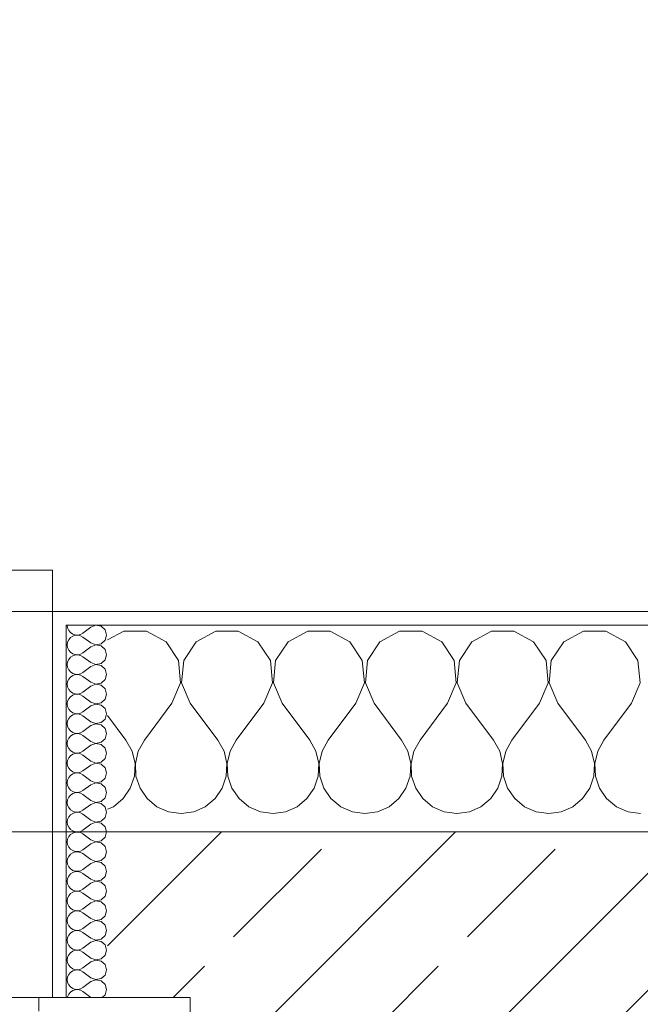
# Model space of a CAD drawing. Header units: metres. Extents: x -3.6 to 90.7, y -11.1 to 18.
# Tile 468 of 656: x 32.216 to 32.666, y 13.57 to 14.284. Entities that reach past the tile are written whole.
import ezdxf

# ---------------------------------------------------------------- set-up
doc = ezdxf.new("R2010")
doc.units = ezdxf.units.M
doc.header["$MEASUREMENT"] = 0
doc.linetypes.add('Strichlinie eng', pattern=[0.115, 0.075, -0.04])
for name, color, linetype in [('152 - Bemaßung_ Beschriftung.Ausbau', 7, 'Continuous'), ('603 - Struktur.Bodenplatte_ Decke Roh', 7, 'Continuous'), ('604 - Struktur.Wand Aussen', 7, 'Continuous')]:
    doc.layers.add(name, color=color, linetype=linetype)
doc.styles.add('ERSTELLTER_STIL_2', font='txt')
doc.dimstyles.new('ERSTELLTER_STIL__3', dxfattribs={"dimtxt": 0.1, "dimasz": 0.0532, "dimexe": 0.18, "dimexo": 0.0625, "dimgap": 0, "dimtad": 1, "dimtih": 1, "dimtoh": 1, "dimzin": 0, "dimdsep": 46, "dimtxsty": 'ERSTELLTER_STIL_2', "dimblk": 'ARROWHEAD_2', "dimblk1": 'ARROWHEAD_2', "dimblk2": 'ARROWHEAD_2', "dimcen": 0.09, "dimse1": 1, "dimse2": 1, "dimclrd": 7, "dimclre": 7, "dimclrt": 7, "dimazin": 0, "dimtfac": 1, "dimtdec": 4, "dimtmove": 0, "dimatfit": 3, "dimfxl": 1, "dimtolj": 1, "dimtzin": 0, "dimarcsym": 0})
pattern_1 = [(0, (0, 0), (0, 0.08660254), [0, -0.05]), (0, (0.025, 0.0433), (0, 0.08660254), [0, -0.05])]

# ---------------------------------------------------------------- blocks, each defined once
blk = doc.blocks.new('*X23')
at = {"layer": '604 - Struktur.Wand Aussen', "color": 7, "linetype": 'Continuous', "lineweight": 5}
for p, q in [((32.29188, 13.84066), (32.28, 13.83429)), ((32.30812, 13.84066), (32.29188, 13.84066)), ((32.32243, 13.83299), (32.30812, 13.84066)), ((32.35855, 13.84066), (32.34424, 13.83299)), ((32.37479, 13.84066), (32.35855, 13.84066)), ((32.3891, 13.83299), (32.37479, 13.84066)), ((32.42521, 13.84066), (32.4109, 13.83299)), ((32.44145, 13.84066), (32.42521, 13.84066)), ((32.45576, 13.83299), (32.44145, 13.84066)), ((32.49188, 13.84066), (32.47757, 13.83299)), ((32.50812, 13.84066), (32.49188, 13.84066)), ((32.52243, 13.83299), (32.50812, 13.84066)), ((32.55855, 13.84066), (32.54424, 13.83299)), ((32.57479, 13.84066), (32.55855, 13.84066)), ((32.5891, 13.83299), (32.57479, 13.84066)), ((32.62521, 13.84066), (32.6109, 13.83299)), ((32.64145, 13.84066), (32.62521, 13.84066)), ((32.65576, 13.83299), (32.64145, 13.84066)), ((32.33142, 13.81947), (32.32243, 13.83299)), ((32.34424, 13.83299), (32.33525, 13.81947)), ((32.39808, 13.81947), (32.3891, 13.83299)), ((32.4109, 13.83299), (32.40192, 13.81947)), ((32.46475, 13.81947), (32.45576, 13.83299)), ((32.47757, 13.83299), (32.46858, 13.81947)), ((32.53142, 13.81947), (32.52243, 13.83299)), ((32.54424, 13.83299), (32.53525, 13.81947)), ((32.59808, 13.81947), (32.5891, 13.83299)), ((32.6109, 13.83299), (32.60192, 13.81947)), ((32.66475, 13.81947), (32.65576, 13.83299)), ((32.33295, 13.8033), (32.33142, 13.81947)), ((32.33525, 13.81947), (32.33371, 13.8033)), ((32.39962, 13.8033), (32.39808, 13.81947)), ((32.40192, 13.81947), (32.40038, 13.8033)), ((32.46629, 13.8033), (32.46475, 13.81947)), ((32.46858, 13.81947), (32.46705, 13.8033)), ((32.53295, 13.8033), (32.53142, 13.81947)), ((32.53525, 13.81947), (32.53371, 13.8033)), ((32.59962, 13.8033), (32.59808, 13.81947)), ((32.60192, 13.81947), (32.60038, 13.8033)), ((32.66629, 13.8033), (32.66475, 13.81947)), ((32.32667, 13.78833), (32.33295, 13.8033)), ((32.33371, 13.8033), (32.34, 13.78833)), ((32.39333, 13.78833), (32.39962, 13.8033)), ((32.40038, 13.8033), (32.40667, 13.78833)), ((32.46, 13.78833), (32.46629, 13.8033)), ((32.46705, 13.8033), (32.47333, 13.78833)), ((32.52667, 13.78833), (32.53295, 13.8033)), ((32.53371, 13.8033), (32.54, 13.78833)), ((32.59333, 13.78833), (32.59962, 13.8033)), ((32.60038, 13.8033), (32.60667, 13.78833)), ((32.66, 13.78833), (32.66629, 13.8033)), ((32.32667, 13.78833), (32.30667, 13.76167)), ((32.34, 13.78833), (32.36, 13.76167)), ((32.39333, 13.78833), (32.37333, 13.76167)), ((32.40667, 13.78833), (32.42667, 13.76167)), ((32.46, 13.78833), (32.44, 13.76167)), ((32.47333, 13.78833), (32.49333, 13.76167)), ((32.52667, 13.78833), (32.50667, 13.76167)), ((32.54, 13.78833), (32.56, 13.76167)), ((32.59333, 13.78833), (32.57333, 13.76167)), ((32.60667, 13.78833), (32.62667, 13.76167)), ((32.66, 13.78833), (32.64, 13.76167)), ((32.28, 13.77944), (32.29333, 13.76167)), ((32.29778, 13.75362), (32.29333, 13.76167)), ((32.30667, 13.76167), (32.30222, 13.75362)), ((32.36445, 13.75362), (32.36, 13.76167)), ((32.37333, 13.76167), (32.36888, 13.75362)), ((32.43112, 13.75362), (32.42667, 13.76167)), ((32.44, 13.76167), (32.43555, 13.75362)), ((32.49778, 13.75362), (32.49333, 13.76167)), ((32.50667, 13.76167), (32.50222, 13.75362)), ((32.56445, 13.75362), (32.56, 13.76167)), ((32.57333, 13.76167), (32.56888, 13.75362)), ((32.63112, 13.75362), (32.62667, 13.76167)), ((32.64, 13.76167), (32.63555, 13.75362)), ((32.29987, 13.74466), (32.29778, 13.75362)), ((32.30222, 13.75362), (32.30013, 13.74466)), ((32.36653, 13.74466), (32.36445, 13.75362)), ((32.36888, 13.75362), (32.3668, 13.74466)), ((32.4332, 13.74466), (32.43112, 13.75362)), ((32.43555, 13.75362), (32.43347, 13.74466)), ((32.49987, 13.74466), (32.49778, 13.75362)), ((32.50222, 13.75362), (32.50013, 13.74466)), ((32.56653, 13.74466), (32.56445, 13.75362)), ((32.56888, 13.75362), (32.5668, 13.74466)), ((32.6332, 13.74466), (32.63112, 13.75362)), ((32.63555, 13.75362), (32.63347, 13.74466)), ((32.29942, 13.73547), (32.29987, 13.74466)), ((32.30013, 13.74466), (32.30058, 13.73547)), ((32.36609, 13.73547), (32.36653, 13.74466)), ((32.3668, 13.74466), (32.36725, 13.73547)), ((32.43275, 13.73547), (32.4332, 13.74466)), ((32.43347, 13.74466), (32.43391, 13.73547)), ((32.49942, 13.73547), (32.49987, 13.74466)), ((32.50013, 13.74466), (32.50058, 13.73547)), ((32.56609, 13.73547), (32.56653, 13.74466)), ((32.5668, 13.74466), (32.56725, 13.73547)), ((32.63275, 13.73547), (32.6332, 13.74466)), ((32.63347, 13.74466), (32.63391, 13.73547)), ((32.29648, 13.72676), (32.29942, 13.73547)), ((32.30058, 13.73547), (32.30352, 13.72676)), ((32.36315, 13.72676), (32.36609, 13.73547)), ((32.36725, 13.73547), (32.37019, 13.72676)), ((32.42981, 13.72676), (32.43275, 13.73547)), ((32.43391, 13.73547), (32.43685, 13.72676)), ((32.49648, 13.72676), (32.49942, 13.73547)), ((32.50058, 13.73547), (32.50352, 13.72676)), ((32.56315, 13.72676), (32.56609, 13.73547)), ((32.56725, 13.73547), (32.57019, 13.72676)), ((32.62981, 13.72676), (32.63275, 13.73547)), ((32.63391, 13.73547), (32.63685, 13.72676)), ((32.29127, 13.71918), (32.29648, 13.72676)), ((32.30352, 13.72676), (32.30873, 13.71918)), ((32.35794, 13.71918), (32.36315, 13.72676)), ((32.37019, 13.72676), (32.37539, 13.71918)), ((32.42461, 13.71918), (32.42981, 13.72676)), ((32.43685, 13.72676), (32.44206, 13.71918)), ((32.49127, 13.71918), (32.49648, 13.72676)), ((32.50352, 13.72676), (32.50873, 13.71918)), ((32.55794, 13.71918), (32.56315, 13.72676)), ((32.57019, 13.72676), (32.57539, 13.71918)), ((32.62461, 13.71918), (32.62981, 13.72676)), ((32.63685, 13.72676), (32.64206, 13.71918)), ((32.28419, 13.71331), (32.29127, 13.71918)), ((32.30873, 13.71918), (32.31581, 13.71331)), ((32.35086, 13.71331), (32.35794, 13.71918)), ((32.37539, 13.71918), (32.38248, 13.71331)), ((32.41752, 13.71331), (32.42461, 13.71918)), ((32.44206, 13.71918), (32.44914, 13.71331)), ((32.48419, 13.71331), (32.49127, 13.71918)), ((32.50873, 13.71918), (32.51581, 13.71331)), ((32.55086, 13.71331), (32.55794, 13.71918)), ((32.57539, 13.71918), (32.58248, 13.71331)), ((32.61752, 13.71331), (32.62461, 13.71918)), ((32.64206, 13.71918), (32.64914, 13.71331)), ((32.28, 13.71146), (32.28419, 13.71331)), ((32.31581, 13.71331), (32.32422, 13.7096)), ((32.32422, 13.7096), (32.33333, 13.70833)), ((32.33333, 13.70833), (32.34244, 13.7096)), ((32.34244, 13.7096), (32.35086, 13.71331)), ((32.38248, 13.71331), (32.39089, 13.7096)), ((32.39089, 13.7096), (32.4, 13.70833)), ((32.4, 13.70833), (32.40911, 13.7096)), ((32.40911, 13.7096), (32.41752, 13.71331)), ((32.44914, 13.71331), (32.45756, 13.7096)), ((32.45756, 13.7096), (32.46667, 13.70833)), ((32.46667, 13.70833), (32.47578, 13.7096)), ((32.47578, 13.7096), (32.48419, 13.71331)), ((32.51581, 13.71331), (32.52422, 13.7096)), ((32.52422, 13.7096), (32.53333, 13.70833)), ((32.53333, 13.70833), (32.54244, 13.7096)), ((32.54244, 13.7096), (32.55086, 13.71331)), ((32.58248, 13.71331), (32.59089, 13.7096)), ((32.59089, 13.7096), (32.6, 13.70833)), ((32.6, 13.70833), (32.60911, 13.7096)), ((32.60911, 13.7096), (32.61752, 13.71331)), ((32.64914, 13.71331), (32.65756, 13.7096)), ((32.65756, 13.7096), (32.66667, 13.70833))]:
    blk.add_line(p, q, dxfattribs=at)
blk = doc.blocks.new('*X47')
at = {"layer": '604 - Struktur.Wand Aussen', "color": 7, "linetype": 'Continuous', "lineweight": 5}
for p, q in [((32.25071, 13.845), (32.25099, 13.84305)), ((32.25099, 13.84305), (32.25178, 13.84124)), ((32.26786, 13.84357), (32.26214, 13.83929)), ((32.2715, 13.84497), (32.26786, 13.84357)), ((32.27534, 13.84425), (32.2715, 13.84497)), ((32.27822, 13.84161), (32.27534, 13.84425)), ((32.25178, 13.84124), (32.25304, 13.83973)), ((32.25304, 13.83599), (32.25178, 13.83447)), ((32.25304, 13.83973), (32.25466, 13.83861)), ((32.25466, 13.8371), (32.25304, 13.83599)), ((32.25466, 13.83861), (32.25653, 13.83798)), ((32.25653, 13.83773), (32.25466, 13.8371)), ((32.25653, 13.83798), (32.2585, 13.83789)), ((32.2585, 13.83783), (32.25653, 13.83773)), ((32.2585, 13.83789), (32.26042, 13.83833)), ((32.26042, 13.83738), (32.2585, 13.83783)), ((32.26042, 13.83833), (32.26214, 13.83929)), ((32.26214, 13.83643), (32.26042, 13.83738)), ((32.26786, 13.83214), (32.26214, 13.83643)), ((32.27929, 13.83786), (32.27822, 13.84161)), ((32.27822, 13.8341), (32.27929, 13.83786)), ((32.25099, 13.83267), (32.25071, 13.83071)), ((32.25071, 13.83071), (32.25099, 13.82876)), ((32.25178, 13.83447), (32.25099, 13.83267)), ((32.25099, 13.82876), (32.25178, 13.82696)), ((32.26786, 13.82929), (32.26214, 13.825)), ((32.26786, 13.83214), (32.2715, 13.83074)), ((32.2715, 13.83069), (32.26786, 13.82929)), ((32.2715, 13.83074), (32.27534, 13.83147)), ((32.27534, 13.82996), (32.2715, 13.83069)), ((32.27534, 13.83147), (32.27822, 13.8341)), ((32.27822, 13.82733), (32.27534, 13.82996)), ((32.25178, 13.82696), (32.25304, 13.82544)), ((32.25304, 13.8217), (32.25178, 13.82018)), ((32.25304, 13.82544), (32.25466, 13.82433)), ((32.25466, 13.82282), (32.25304, 13.8217)), ((32.25466, 13.82433), (32.25653, 13.8237)), ((32.25653, 13.82345), (32.25466, 13.82282)), ((32.25653, 13.8237), (32.2585, 13.8236)), ((32.2585, 13.82354), (32.25653, 13.82345)), ((32.2585, 13.8236), (32.26042, 13.82405)), ((32.26042, 13.8231), (32.2585, 13.82354)), ((32.26042, 13.82405), (32.26214, 13.825)), ((32.26214, 13.82214), (32.26042, 13.8231)), ((32.26786, 13.81786), (32.26214, 13.82214)), ((32.27929, 13.82357), (32.27822, 13.82733)), ((32.27822, 13.81982), (32.27929, 13.82357)), ((32.25099, 13.81838), (32.25071, 13.81643)), ((32.25071, 13.81643), (32.25099, 13.81448)), ((32.25178, 13.82018), (32.25099, 13.81838)), ((32.25099, 13.81448), (32.25178, 13.81267)), ((32.26786, 13.815), (32.26214, 13.81071)), ((32.26786, 13.81786), (32.2715, 13.81646)), ((32.2715, 13.8164), (32.26786, 13.815)), ((32.2715, 13.81646), (32.27534, 13.81718)), ((32.27534, 13.81567), (32.2715, 13.8164)), ((32.27534, 13.81718), (32.27822, 13.81982)), ((32.27822, 13.81304), (32.27534, 13.81567)), ((32.25178, 13.81267), (32.25304, 13.81116)), ((32.25304, 13.80742), (32.25178, 13.8059)), ((32.25304, 13.81116), (32.25466, 13.81004)), ((32.25466, 13.80853), (32.25304, 13.80742)), ((32.25466, 13.81004), (32.25653, 13.80941)), ((32.25653, 13.80916), (32.25466, 13.80853)), ((32.25653, 13.80941), (32.2585, 13.80931)), ((32.2585, 13.80926), (32.25653, 13.80916)), ((32.2585, 13.80931), (32.26042, 13.80976)), ((32.26042, 13.80881), (32.2585, 13.80926)), ((32.26042, 13.80976), (32.26214, 13.81071)), ((32.26214, 13.80786), (32.26042, 13.80881)), ((32.26786, 13.80357), (32.26214, 13.80786)), ((32.27929, 13.80929), (32.27822, 13.81304)), ((32.27822, 13.80553), (32.27929, 13.80929)), ((32.25099, 13.80409), (32.25071, 13.80214)), ((32.25071, 13.80214), (32.25099, 13.80019)), ((32.25178, 13.8059), (32.25099, 13.80409)), ((32.25099, 13.80019), (32.25178, 13.79839)), ((32.26786, 13.80071), (32.26214, 13.79643)), ((32.26786, 13.80357), (32.2715, 13.80217)), ((32.2715, 13.80211), (32.26786, 13.80071)), ((32.2715, 13.80217), (32.27534, 13.8029)), ((32.27534, 13.80139), (32.2715, 13.80211)), ((32.27534, 13.8029), (32.27822, 13.80553)), ((32.27822, 13.79876), (32.27534, 13.80139)), ((32.25178, 13.79839), (32.25304, 13.79687)), ((32.25304, 13.79313), (32.25178, 13.79161)), ((32.25304, 13.79687), (32.25466, 13.79575)), ((32.25466, 13.79425), (32.25304, 13.79313)), ((32.25466, 13.79575), (32.25653, 13.79512)), ((32.25653, 13.79488), (32.25466, 13.79425)), ((32.25653, 13.79512), (32.2585, 13.79503)), ((32.2585, 13.79497), (32.25653, 13.79488)), ((32.2585, 13.79503), (32.26042, 13.79547)), ((32.26042, 13.79453), (32.2585, 13.79497)), ((32.26042, 13.79547), (32.26214, 13.79643)), ((32.26214, 13.79357), (32.26042, 13.79453)), ((32.26786, 13.78929), (32.26214, 13.79357)), ((32.27929, 13.795), (32.27822, 13.79876)), ((32.27822, 13.79124), (32.27929, 13.795)), ((32.25099, 13.78981), (32.25071, 13.78786)), ((32.25071, 13.78786), (32.25099, 13.78591)), ((32.25178, 13.79161), (32.25099, 13.78981)), ((32.25099, 13.78591), (32.25178, 13.7841)), ((32.26786, 13.78643), (32.26214, 13.78214)), ((32.26786, 13.78929), (32.2715, 13.78789)), ((32.2715, 13.78783), (32.26786, 13.78643)), ((32.2715, 13.78789), (32.27534, 13.78861)), ((32.27534, 13.7871), (32.2715, 13.78783)), ((32.27534, 13.78861), (32.27822, 13.79124)), ((32.27822, 13.78447), (32.27534, 13.7871)), ((32.25178, 13.7841), (32.25304, 13.78258)), ((32.25304, 13.77884), (32.25178, 13.77733)), ((32.25304, 13.78258), (32.25466, 13.78147)), ((32.25466, 13.77996), (32.25304, 13.77884)), ((32.25466, 13.78147), (32.25653, 13.78084)), ((32.25653, 13.78059), (32.25466, 13.77996)), ((32.25653, 13.78084), (32.2585, 13.78074)), ((32.2585, 13.78069), (32.25653, 13.78059)), ((32.2585, 13.78074), (32.26042, 13.78119)), ((32.26042, 13.78024), (32.2585, 13.78069)), ((32.26042, 13.78119), (32.26214, 13.78214)), ((32.26214, 13.77929), (32.26042, 13.78024)), ((32.26786, 13.775), (32.26214, 13.77929)), ((32.27929, 13.78071), (32.27822, 13.78447)), ((32.27822, 13.77696), (32.27929, 13.78071)), ((32.25099, 13.77552), (32.25071, 13.77357)), ((32.25071, 13.77357), (32.25099, 13.77162)), ((32.25178, 13.77733), (32.25099, 13.77552)), ((32.25099, 13.77162), (32.25178, 13.76982)), ((32.26786, 13.77214), (32.26214, 13.76786)), ((32.26786, 13.775), (32.2715, 13.7736)), ((32.2715, 13.77354), (32.26786, 13.77214)), ((32.2715, 13.7736), (32.27534, 13.77433)), ((32.27534, 13.77282), (32.2715, 13.77354)), ((32.27534, 13.77433), (32.27822, 13.77696)), ((32.27822, 13.77018), (32.27534, 13.77282)), ((32.25178, 13.76982), (32.25304, 13.7683)), ((32.25304, 13.76456), (32.25178, 13.76304)), ((32.25304, 13.7683), (32.25466, 13.76718)), ((32.25466, 13.76567), (32.25304, 13.76456)), ((32.25466, 13.76718), (32.25653, 13.76655)), ((32.25653, 13.7663), (32.25466, 13.76567)), ((32.25653, 13.76655), (32.2585, 13.76646)), ((32.2585, 13.7664), (32.25653, 13.7663)), ((32.2585, 13.76646), (32.26042, 13.7669)), ((32.26042, 13.76595), (32.2585, 13.7664)), ((32.26042, 13.7669), (32.26214, 13.76786)), ((32.26214, 13.765), (32.26042, 13.76595)), ((32.26786, 13.76071), (32.26214, 13.765)), ((32.27929, 13.76643), (32.27822, 13.77018)), ((32.27822, 13.76267), (32.27929, 13.76643)), ((32.25099, 13.76124), (32.25071, 13.75929)), ((32.25071, 13.75929), (32.25099, 13.75733)), ((32.25178, 13.76304), (32.25099, 13.76124)), ((32.25099, 13.75733), (32.25178, 13.75553)), ((32.26786, 13.75786), (32.26214, 13.75357)), ((32.26786, 13.76071), (32.2715, 13.75931)), ((32.2715, 13.75926), (32.26786, 13.75786)), ((32.2715, 13.75931), (32.27534, 13.76004)), ((32.27534, 13.75853), (32.2715, 13.75926)), ((32.27534, 13.76004), (32.27822, 13.76267)), ((32.27822, 13.7559), (32.27534, 13.75853)), ((32.25178, 13.75553), (32.25304, 13.75401)), ((32.25304, 13.75027), (32.25178, 13.74876)), ((32.25304, 13.75401), (32.25466, 13.7529)), ((32.25466, 13.75139), (32.25304, 13.75027)), ((32.25466, 13.7529), (32.25653, 13.75227)), ((32.25653, 13.75202), (32.25466, 13.75139)), ((32.25653, 13.75227), (32.2585, 13.75217)), ((32.2585, 13.75211), (32.25653, 13.75202)), ((32.2585, 13.75217), (32.26042, 13.75262)), ((32.26042, 13.75167), (32.2585, 13.75211)), ((32.26042, 13.75262), (32.26214, 13.75357)), ((32.26214, 13.75071), (32.26042, 13.75167)), ((32.26786, 13.74643), (32.26214, 13.75071)), ((32.27929, 13.75214), (32.27822, 13.7559)), ((32.27822, 13.74839), (32.27929, 13.75214)), ((32.25099, 13.74695), (32.25071, 13.745)), ((32.25071, 13.745), (32.25099, 13.74305)), ((32.25178, 13.74876), (32.25099, 13.74695)), ((32.25099, 13.74305), (32.25178, 13.74124)), ((32.26786, 13.74357), (32.26214, 13.73929)), ((32.26786, 13.74643), (32.2715, 13.74503)), ((32.2715, 13.74497), (32.26786, 13.74357)), ((32.2715, 13.74503), (32.27534, 13.74575)), ((32.27534, 13.74425), (32.2715, 13.74497)), ((32.27534, 13.74575), (32.27822, 13.74839)), ((32.27822, 13.74161), (32.27534, 13.74425)), ((32.25178, 13.74124), (32.25304, 13.73973)), ((32.25304, 13.73599), (32.25178, 13.73447)), ((32.25304, 13.73973), (32.25466, 13.73861)), ((32.25466, 13.7371), (32.25304, 13.73599)), ((32.25466, 13.73861), (32.25653, 13.73798)), ((32.25653, 13.73773), (32.25466, 13.7371)), ((32.25653, 13.73798), (32.2585, 13.73789)), ((32.2585, 13.73783), (32.25653, 13.73773)), ((32.2585, 13.73789), (32.26042, 13.73833)), ((32.26042, 13.73738), (32.2585, 13.73783)), ((32.26042, 13.73833), (32.26214, 13.73929)), ((32.26214, 13.73643), (32.26042, 13.73738)), ((32.26786, 13.73214), (32.26214, 13.73643)), ((32.27929, 13.73786), (32.27822, 13.74161)), ((32.27822, 13.7341), (32.27929, 13.73786)), ((32.25099, 13.73267), (32.25071, 13.73071)), ((32.25071, 13.73071), (32.25099, 13.72876)), ((32.25178, 13.73447), (32.25099, 13.73267)), ((32.25099, 13.72876), (32.25178, 13.72696)), ((32.26786, 13.72929), (32.26214, 13.725)), ((32.26786, 13.73214), (32.2715, 13.73074)), ((32.2715, 13.73069), (32.26786, 13.72929)), ((32.2715, 13.73074), (32.27534, 13.73147)), ((32.27534, 13.72996), (32.2715, 13.73069)), ((32.27534, 13.73147), (32.27822, 13.7341)), ((32.27822, 13.72733), (32.27534, 13.72996)), ((32.25178, 13.72696), (32.25304, 13.72544)), ((32.25304, 13.7217), (32.25178, 13.72018)), ((32.25304, 13.72544), (32.25466, 13.72433)), ((32.25466, 13.72282), (32.25304, 13.7217)), ((32.25466, 13.72433), (32.25653, 13.7237)), ((32.25653, 13.72345), (32.25466, 13.72282)), ((32.25653, 13.7237), (32.2585, 13.7236)), ((32.2585, 13.72354), (32.25653, 13.72345)), ((32.2585, 13.7236), (32.26042, 13.72405)), ((32.26042, 13.7231), (32.2585, 13.72354)), ((32.26042, 13.72405), (32.26214, 13.725)), ((32.26214, 13.72214), (32.26042, 13.7231)), ((32.26786, 13.71786), (32.26214, 13.72214)), ((32.27929, 13.72357), (32.27822, 13.72733)), ((32.27822, 13.71982), (32.27929, 13.72357)), ((32.25099, 13.71838), (32.25071, 13.71643)), ((32.25071, 13.71643), (32.25099, 13.71448)), ((32.25178, 13.72018), (32.25099, 13.71838)), ((32.25099, 13.71448), (32.25178, 13.71267)), ((32.26786, 13.715), (32.26214, 13.71071)), ((32.26786, 13.71786), (32.2715, 13.71646)), ((32.2715, 13.7164), (32.26786, 13.715)), ((32.2715, 13.71646), (32.27534, 13.71718)), ((32.27534, 13.71567), (32.2715, 13.7164)), ((32.27534, 13.71718), (32.27822, 13.71982)), ((32.27822, 13.71304), (32.27534, 13.71567)), ((32.25178, 13.71267), (32.25304, 13.71116)), ((32.25304, 13.70742), (32.25178, 13.7059)), ((32.25304, 13.71116), (32.25466, 13.71004)), ((32.25466, 13.70853), (32.25304, 13.70742)), ((32.25466, 13.71004), (32.25653, 13.70941)), ((32.25653, 13.70916), (32.25466, 13.70853)), ((32.25653, 13.70941), (32.2585, 13.70931)), ((32.2585, 13.70926), (32.25653, 13.70916)), ((32.2585, 13.70931), (32.26042, 13.70976)), ((32.26042, 13.70881), (32.2585, 13.70926)), ((32.26042, 13.70976), (32.26214, 13.71071)), ((32.26214, 13.70786), (32.26042, 13.70881)), ((32.26786, 13.70357), (32.26214, 13.70786)), ((32.27929, 13.70929), (32.27822, 13.71304)), ((32.27822, 13.70553), (32.27929, 13.70929)), ((32.25099, 13.70409), (32.25071, 13.70214)), ((32.25071, 13.70214), (32.25099, 13.70019)), ((32.25178, 13.7059), (32.25099, 13.70409)), ((32.25099, 13.70019), (32.25178, 13.69839)), ((32.26786, 13.70071), (32.26214, 13.69643)), ((32.26786, 13.70357), (32.2715, 13.70217)), ((32.2715, 13.70211), (32.26786, 13.70071)), ((32.2715, 13.70217), (32.27534, 13.7029)), ((32.27534, 13.70139), (32.2715, 13.70211)), ((32.27534, 13.7029), (32.27822, 13.70553)), ((32.27822, 13.69876), (32.27534, 13.70139)), ((32.25178, 13.69839), (32.25304, 13.69687)), ((32.25304, 13.69313), (32.25178, 13.69161)), ((32.25304, 13.69687), (32.25466, 13.69575)), ((32.25466, 13.69425), (32.25304, 13.69313)), ((32.25466, 13.69575), (32.25653, 13.69512)), ((32.25653, 13.69488), (32.25466, 13.69425)), ((32.25653, 13.69512), (32.2585, 13.69503)), ((32.2585, 13.69497), (32.25653, 13.69488)), ((32.2585, 13.69503), (32.26042, 13.69547)), ((32.26042, 13.69453), (32.2585, 13.69497)), ((32.26042, 13.69547), (32.26214, 13.69643)), ((32.26214, 13.69357), (32.26042, 13.69453)), ((32.26786, 13.68929), (32.26214, 13.69357)), ((32.27929, 13.695), (32.27822, 13.69876)), ((32.27822, 13.69124), (32.27929, 13.695)), ((32.25099, 13.68981), (32.25071, 13.68786)), ((32.25071, 13.68786), (32.25099, 13.68591)), ((32.25178, 13.69161), (32.25099, 13.68981)), ((32.25099, 13.68591), (32.25178, 13.6841)), ((32.26786, 13.68643), (32.26214, 13.68214)), ((32.26786, 13.68929), (32.2715, 13.68789)), ((32.2715, 13.68783), (32.26786, 13.68643)), ((32.2715, 13.68789), (32.27534, 13.68861)), ((32.27534, 13.6871), (32.2715, 13.68783)), ((32.27534, 13.68861), (32.27822, 13.69124)), ((32.27822, 13.68447), (32.27534, 13.6871)), ((32.25178, 13.6841), (32.25304, 13.68258)), ((32.25304, 13.67884), (32.25178, 13.67733)), ((32.25304, 13.68258), (32.25466, 13.68147)), ((32.25466, 13.67996), (32.25304, 13.67884)), ((32.25466, 13.68147), (32.25653, 13.68084)), ((32.25653, 13.68059), (32.25466, 13.67996)), ((32.25653, 13.68084), (32.2585, 13.68074)), ((32.2585, 13.68069), (32.25653, 13.68059)), ((32.2585, 13.68074), (32.26042, 13.68119)), ((32.26042, 13.68024), (32.2585, 13.68069)), ((32.26042, 13.68119), (32.26214, 13.68214)), ((32.26214, 13.67929), (32.26042, 13.68024)), ((32.26786, 13.675), (32.26214, 13.67929)), ((32.27929, 13.68071), (32.27822, 13.68447)), ((32.27822, 13.67696), (32.27929, 13.68071)), ((32.25099, 13.67552), (32.25071, 13.67357)), ((32.25071, 13.67357), (32.25099, 13.67162)), ((32.25178, 13.67733), (32.25099, 13.67552)), ((32.25099, 13.67162), (32.25178, 13.66982)), ((32.26786, 13.67214), (32.26214, 13.66786)), ((32.26786, 13.675), (32.2715, 13.6736)), ((32.2715, 13.67354), (32.26786, 13.67214)), ((32.2715, 13.6736), (32.27534, 13.67433)), ((32.27534, 13.67282), (32.2715, 13.67354)), ((32.27534, 13.67433), (32.27822, 13.67696)), ((32.27822, 13.67018), (32.27534, 13.67282)), ((32.25178, 13.66982), (32.25304, 13.6683)), ((32.25304, 13.66456), (32.25178, 13.66304)), ((32.25304, 13.6683), (32.25466, 13.66718)), ((32.25466, 13.66567), (32.25304, 13.66456)), ((32.25466, 13.66718), (32.25653, 13.66655)), ((32.25653, 13.6663), (32.25466, 13.66567)), ((32.25653, 13.66655), (32.2585, 13.66646)), ((32.2585, 13.6664), (32.25653, 13.6663)), ((32.2585, 13.66646), (32.26042, 13.6669)), ((32.26042, 13.66595), (32.2585, 13.6664)), ((32.26042, 13.6669), (32.26214, 13.66786)), ((32.26214, 13.665), (32.26042, 13.66595)), ((32.26786, 13.66071), (32.26214, 13.665)), ((32.27929, 13.66643), (32.27822, 13.67018)), ((32.27822, 13.66267), (32.27929, 13.66643)), ((32.25099, 13.66124), (32.25071, 13.65929)), ((32.25071, 13.65929), (32.25099, 13.65733)), ((32.25178, 13.66304), (32.25099, 13.66124)), ((32.25099, 13.65733), (32.25178, 13.65553)), ((32.26786, 13.65786), (32.26214, 13.65357)), ((32.26786, 13.66071), (32.2715, 13.65931)), ((32.2715, 13.65926), (32.26786, 13.65786)), ((32.2715, 13.65931), (32.27534, 13.66004)), ((32.27534, 13.65853), (32.2715, 13.65926)), ((32.27534, 13.66004), (32.27822, 13.66267)), ((32.27822, 13.6559), (32.27534, 13.65853)), ((32.25178, 13.65553), (32.25304, 13.65401)), ((32.25304, 13.65027), (32.25178, 13.64876)), ((32.25304, 13.65401), (32.25466, 13.6529)), ((32.25466, 13.65139), (32.25304, 13.65027)), ((32.25466, 13.6529), (32.25653, 13.65227)), ((32.25653, 13.65202), (32.25466, 13.65139)), ((32.25653, 13.65227), (32.2585, 13.65217)), ((32.2585, 13.65211), (32.25653, 13.65202)), ((32.2585, 13.65217), (32.26042, 13.65262)), ((32.26042, 13.65167), (32.2585, 13.65211)), ((32.26042, 13.65262), (32.26214, 13.65357)), ((32.26214, 13.65071), (32.26042, 13.65167)), ((32.26786, 13.64643), (32.26214, 13.65071)), ((32.27929, 13.65214), (32.27822, 13.6559)), ((32.27822, 13.64839), (32.27929, 13.65214)), ((32.25099, 13.64695), (32.25071, 13.645)), ((32.25071, 13.645), (32.25099, 13.64305)), ((32.25178, 13.64876), (32.25099, 13.64695)), ((32.25099, 13.64305), (32.25178, 13.64124)), ((32.26786, 13.64357), (32.26214, 13.63929)), ((32.26786, 13.64643), (32.2715, 13.64503)), ((32.2715, 13.64497), (32.26786, 13.64357)), ((32.2715, 13.64503), (32.27534, 13.64575)), ((32.27534, 13.64425), (32.2715, 13.64497)), ((32.27534, 13.64575), (32.27822, 13.64839)), ((32.27822, 13.64161), (32.27534, 13.64425)), ((32.25178, 13.64124), (32.25304, 13.63973)), ((32.25304, 13.63599), (32.25178, 13.63447)), ((32.25304, 13.63973), (32.25466, 13.63861)), ((32.25466, 13.6371), (32.25304, 13.63599)), ((32.25466, 13.63861), (32.25653, 13.63798)), ((32.25653, 13.63773), (32.25466, 13.6371)), ((32.25653, 13.63798), (32.2585, 13.63789)), ((32.2585, 13.63783), (32.25653, 13.63773)), ((32.2585, 13.63789), (32.26042, 13.63833)), ((32.26042, 13.63738), (32.2585, 13.63783)), ((32.26042, 13.63833), (32.26214, 13.63929)), ((32.26214, 13.63643), (32.26042, 13.63738)), ((32.26786, 13.63214), (32.26214, 13.63643)), ((32.27929, 13.63786), (32.27822, 13.64161)), ((32.27822, 13.6341), (32.27929, 13.63786)), ((32.25099, 13.63267), (32.25071, 13.63071)), ((32.25071, 13.63071), (32.25099, 13.62876)), ((32.25178, 13.63447), (32.25099, 13.63267)), ((32.25099, 13.62876), (32.25178, 13.62696)), ((32.26786, 13.62929), (32.26214, 13.625)), ((32.26786, 13.63214), (32.2715, 13.63074)), ((32.2715, 13.63069), (32.26786, 13.62929)), ((32.2715, 13.63074), (32.27534, 13.63147)), ((32.27534, 13.62996), (32.2715, 13.63069)), ((32.27534, 13.63147), (32.27822, 13.6341)), ((32.27822, 13.62733), (32.27534, 13.62996)), ((32.25178, 13.62696), (32.25304, 13.62544)), ((32.25304, 13.6217), (32.25178, 13.62018)), ((32.25304, 13.62544), (32.25466, 13.62433)), ((32.25466, 13.62282), (32.25304, 13.6217)), ((32.25466, 13.62433), (32.25653, 13.6237)), ((32.25653, 13.62345), (32.25466, 13.62282)), ((32.25653, 13.6237), (32.2585, 13.6236)), ((32.2585, 13.62354), (32.25653, 13.62345)), ((32.2585, 13.6236), (32.26042, 13.62405)), ((32.26042, 13.6231), (32.2585, 13.62354)), ((32.26042, 13.62405), (32.26214, 13.625)), ((32.26214, 13.62214), (32.26042, 13.6231)), ((32.26786, 13.61786), (32.26214, 13.62214)), ((32.27929, 13.62357), (32.27822, 13.62733)), ((32.27822, 13.61982), (32.27929, 13.62357)), ((32.25099, 13.61838), (32.25071, 13.61643)), ((32.25071, 13.61643), (32.25099, 13.61448)), ((32.25178, 13.62018), (32.25099, 13.61838)), ((32.25099, 13.61448), (32.25178, 13.61267)), ((32.26786, 13.615), (32.26214, 13.61071)), ((32.26786, 13.61786), (32.2715, 13.61646)), ((32.2715, 13.6164), (32.26786, 13.615)), ((32.2715, 13.61646), (32.27534, 13.61718)), ((32.27534, 13.61567), (32.2715, 13.6164)), ((32.27534, 13.61718), (32.27822, 13.61982)), ((32.27822, 13.61304), (32.27534, 13.61567)), ((32.25178, 13.61267), (32.25304, 13.61116)), ((32.25304, 13.60742), (32.25178, 13.6059)), ((32.25304, 13.61116), (32.25466, 13.61004)), ((32.25466, 13.60853), (32.25304, 13.60742)), ((32.25466, 13.61004), (32.25653, 13.60941)), ((32.25653, 13.60916), (32.25466, 13.60853)), ((32.25653, 13.60941), (32.2585, 13.60931)), ((32.2585, 13.60926), (32.25653, 13.60916)), ((32.2585, 13.60931), (32.26042, 13.60976)), ((32.26042, 13.60881), (32.2585, 13.60926)), ((32.26042, 13.60976), (32.26214, 13.61071)), ((32.26214, 13.60786), (32.26042, 13.60881)), ((32.26786, 13.60357), (32.26214, 13.60786)), ((32.27929, 13.60929), (32.27822, 13.61304)), ((32.27822, 13.60553), (32.27929, 13.60929)), ((32.25099, 13.60409), (32.25071, 13.60214)), ((32.25071, 13.60214), (32.25099, 13.60019)), ((32.25178, 13.6059), (32.25099, 13.60409)), ((32.25099, 13.60019), (32.25178, 13.59839)), ((32.26786, 13.60071), (32.26214, 13.59643)), ((32.26786, 13.60357), (32.2715, 13.60217)), ((32.2715, 13.60211), (32.26786, 13.60071)), ((32.2715, 13.60217), (32.27534, 13.6029)), ((32.27534, 13.60139), (32.2715, 13.60211)), ((32.27534, 13.6029), (32.27822, 13.60553)), ((32.27822, 13.59876), (32.27534, 13.60139)), ((32.25178, 13.59839), (32.25304, 13.59687)), ((32.25304, 13.59313), (32.25178, 13.59161)), ((32.25304, 13.59687), (32.25466, 13.59575)), ((32.25466, 13.59425), (32.25304, 13.59313)), ((32.25466, 13.59575), (32.25653, 13.59512)), ((32.25653, 13.59488), (32.25466, 13.59425)), ((32.25653, 13.59512), (32.2585, 13.59503)), ((32.2585, 13.59497), (32.25653, 13.59488)), ((32.2585, 13.59503), (32.26042, 13.59547)), ((32.26042, 13.59453), (32.2585, 13.59497)), ((32.26042, 13.59547), (32.26214, 13.59643)), ((32.26214, 13.59357), (32.26042, 13.59453)), ((32.26786, 13.58929), (32.26214, 13.59357)), ((32.27929, 13.595), (32.27822, 13.59876)), ((32.27822, 13.59124), (32.27929, 13.595)), ((32.25099, 13.58981), (32.25071, 13.58786)), ((32.25071, 13.58786), (32.25099, 13.58591)), ((32.25178, 13.59161), (32.25099, 13.58981)), ((32.25099, 13.58591), (32.25178, 13.5841)), ((32.26786, 13.58643), (32.26214, 13.58214)), ((32.26786, 13.58929), (32.2715, 13.58789)), ((32.2715, 13.58783), (32.26786, 13.58643)), ((32.2715, 13.58789), (32.27534, 13.58861)), ((32.27534, 13.5871), (32.2715, 13.58783)), ((32.27534, 13.58861), (32.27822, 13.59124)), ((32.27822, 13.58447), (32.27534, 13.5871)), ((32.25178, 13.5841), (32.25304, 13.58258)), ((32.25304, 13.57884), (32.25178, 13.57733)), ((32.25304, 13.58258), (32.25466, 13.58147)), ((32.25466, 13.57996), (32.25304, 13.57884)), ((32.25466, 13.58147), (32.25653, 13.58084)), ((32.25653, 13.58059), (32.25466, 13.57996)), ((32.25653, 13.58084), (32.2585, 13.58074)), ((32.2585, 13.58069), (32.25653, 13.58059)), ((32.2585, 13.58074), (32.26042, 13.58119)), ((32.26042, 13.58024), (32.2585, 13.58069)), ((32.26042, 13.58119), (32.26214, 13.58214)), ((32.26214, 13.57929), (32.26042, 13.58024)), ((32.26786, 13.575), (32.26214, 13.57929)), ((32.27929, 13.58071), (32.27822, 13.58447)), ((32.27822, 13.57696), (32.27929, 13.58071)), ((32.25099, 13.57552), (32.25091, 13.575)), ((32.25178, 13.57733), (32.25099, 13.57552)), ((32.27608, 13.575), (32.27822, 13.57696))]:
    blk.add_line(p, q, dxfattribs=at)
blk = doc.blocks.new('*D229')
at = {"layer": '152 - Bemaßung_ Beschriftung.Ausbau', "color": 7, "linetype": 'Continuous', "lineweight": 5}
for p, q in [((29.94, 14.8025), (29.94, 14.9075)), ((32.34, 14.8025), (32.34, 14.9075)), ((29.96021, 14.89), (29.91979, 14.82)), ((32.36021, 14.89), (32.31979, 14.82)), ((29.94, 14.855), (32.34, 14.855))]:
    blk.add_line(p, q, dxfattribs=at)
at = {"layer": '152 - Bemaßung_ Beschriftung.Ausbau', "color": 7, "lineweight": 5, "char_height": 0.1, "attachment_point": 7, "style": 'ERSTELLTER_STIL_2'}
for s, insert in [('\\A1;{\\pql;\\fArial|b0|i0|c0|p38;2,40}', (31.00697, 14.875)), ('\\A1;{\\pql;\\fArial|b0|i0|c0|p38;2,01}', (31.00697, 14.735))]:
    blk.add_mtext(s, dxfattribs=dict(at, insert=insert))
blk = doc.blocks.new('ARROWHEAD_2')
at = {"color": 0, "linetype": 'Continuous', "lineweight": 0}
for p, q in [((-0.378, -0.655), (0.378, 0.655)), ((0, 0), (-1, 0))]:
    blk.add_line(p, q, dxfattribs=at)
blk = doc.blocks.new('*D230')
at = {"layer": '152 - Bemaßung_ Beschriftung.Ausbau', "color": 7, "linetype": 'Continuous', "lineweight": 5}
for p, q in [((32.34, 14.8025), (32.34, 14.9075)), ((33.54, 14.8025), (33.54, 14.9075)), ((32.36021, 14.89), (32.31979, 14.82)), ((33.56021, 14.89), (33.51979, 14.82)), ((32.34, 14.855), (33.54, 14.855))]:
    blk.add_line(p, q, dxfattribs=at)
at = {"layer": '152 - Bemaßung_ Beschriftung.Ausbau', "color": 7, "lineweight": 5, "insert": (32.80697, 14.875), "char_height": 0.1, "attachment_point": 7, "style": 'ERSTELLTER_STIL_2'}
blk.add_mtext('\\A1;{\\pql;\\fArial|b0|i0|c0|p38;1,20}', dxfattribs=at)
blk = doc.blocks.new('*D266')
at = {"layer": '152 - Bemaßung_ Beschriftung.Ausbau', "color": 7, "linetype": 'Continuous', "lineweight": 5}
for p, q in [((29.39997, 15.3025), (29.39997, 15.4075)), ((32.84997, 15.3025), (32.84997, 15.4075)), ((29.42018, 15.39), (29.37977, 15.32)), ((32.87018, 15.39), (32.82977, 15.32)), ((29.39997, 15.355), (32.84997, 15.355))]:
    blk.add_line(p, q, dxfattribs=at)
at = {"layer": '152 - Bemaßung_ Beschriftung.Ausbau', "color": 7, "lineweight": 5, "char_height": 0.1, "attachment_point": 7, "style": 'ERSTELLTER_STIL_2'}
for s, insert in [('\\A1;{\\pql;\\fArial|b0|i0|c0|p38;3,45}', (30.91606, 15.375)), ('\\A1;{\\pql;\\fArial|b0|i0|c0|p38;15}', (32.67797, 15.375))]:
    blk.add_mtext(s, dxfattribs=dict(at, insert=insert))
blk = doc.blocks.new('*D305')
at = {"layer": '152 - Bemaßung_ Beschriftung.Ausbau', "color": 7, "linetype": 'Continuous', "lineweight": 5}
for p, q in [((29.47999, 15.8025), (29.47999, 15.9075)), ((32.77999, 15.8025), (32.77999, 15.9075)), ((29.5002, 15.89), (29.45978, 15.82)), ((32.8002, 15.89), (32.75978, 15.82)), ((29.47999, 15.855), (32.77999, 15.855))]:
    blk.add_line(p, q, dxfattribs=at)
at = {"layer": '152 - Bemaßung_ Beschriftung.Ausbau', "color": 7, "lineweight": 5, "insert": (30.99696, 15.875), "char_height": 0.1, "attachment_point": 7, "style": 'ERSTELLTER_STIL_2'}
blk.add_mtext('\\A1;{\\pql;\\fArial|b0|i0|c0|p38;3,30}', dxfattribs=at)

msp = doc.modelspace()

# ---------------------------------------------------------------- hatches: boundary and pattern name
at = {"layer": '604 - Struktur.Wand Aussen', "linetype": 'Continuous', "lineweight": 0, "true_color": 0x000000}
h = msp.add_hatch(dxfattribs=at)
h.set_pattern_fill('Verputz_0001', color=18, style=0, pattern_type=2)
h.set_pattern_definition(pattern_1)
h.paths.add_polyline_path([(32.25, 13.855), (32.24, 13.855), (32.24, 13.575), (32.25, 13.575)])
h = msp.add_hatch(dxfattribs=at)
h.set_pattern_fill('Verputz_0001', color=18, style=0, pattern_type=2)
h.set_pattern_definition(pattern_1)
h.paths.add_polyline_path([(32.25, 13.855), (32.25, 13.845), (33.63, 13.845), (33.63, 13.855)])
h = msp.add_hatch(dxfattribs=at)
h.set_pattern_fill('Beton__Stahlbeton_0001', color=18, style=0, pattern_type=2)
h.set_pattern_definition([(45, (0, 0), (-0.0848528, 0.0848528), []), (45, (-0.04243, 0.04243), (-0.0848528, 0.0848528), [0.09, -0.03])])
h.paths.add_polyline_path([(32.28, 13.695), (32.28, 13.575), (32.34, 13.575), (32.34, 13.505), (32.34, 13.455), (33.54, 13.455), (33.54, 13.505), (33.54, 13.575), (33.6, 13.575), (33.6, 13.695)])

# ---------------------------------------------------------------- linework, layer by layer
at = {"layer": '603 - Struktur.Bodenplatte_ Decke Roh', "color": 7, "linetype": 'Continuous', "lineweight": 18, "flags": 128}
msp.add_lwpolyline([(-0.015, 0.005), (62.27503, 0.005), (62.27503, 13.695), (50.77999, 13.695), (50.77999, 13.455), (50.77999, 12.99998), (50.84002, 12.99998), (50.84002, 8.58498), (49.03003, 8.58498), (49.03003, 8.72498), (47.41002, 8.72498), (47.41002, 12.99998), (47.47999, 12.99998), (47.47999, 13.455), (47.47999, 13.695), (14.77999, 13.695)], dxfattribs=at)
at = {"layer": '604 - Struktur.Wand Aussen', "color": 7, "linetype": 'Continuous', "lineweight": 9}
for p, q in [((32.24, 13.885), (30.04, 13.885)), ((32.24, 13.855), (32.24, 13.885))]:
    msp.add_line(p, q, dxfattribs=at)
at = {"layer": '604 - Struktur.Wand Aussen', "color": 7, "linetype": 'Strichlinie eng', "lineweight": 9}
msp.add_line((32.24, 13.855), (30.04, 13.855), dxfattribs=at)
at = {"layer": '604 - Struktur.Wand Aussen', "color": 7, "linetype": 'Continuous', "lineweight": 5}
for p, q in [((32.24, 13.855), (32.24, 13.845)), ((32.25, 13.855), (32.24, 13.855)), ((32.24, 13.855), (32.24, 13.845)), ((32.24, 13.845), (32.24, 13.705)), ((32.24, 13.845), (32.24, 13.705)), ((32.28, 13.845), (32.25, 13.845)), ((32.25, 13.575), (32.25, 13.845)), ((32.25, 13.845), (32.25, 13.575)), ((33.6, 13.845), (32.28, 13.845)), ((32.24, 13.705), (32.24, 13.695)), ((32.24, 13.705), (32.24, 13.695)), ((32.24, 13.695), (32.24, 13.575)), ((32.24, 13.695), (32.24, 13.575)), ((32.25, 13.575), (32.24, 13.575)), ((32.25, 13.575), (32.24, 13.575)), ((32.25, 13.575), (32.24, 13.575)), ((32.28, 13.575), (32.25, 13.575)), ((32.28, 13.575), (32.25, 13.575)), ((32.28, 13.575), (32.25, 13.575))]:
    msp.add_line(p, q, dxfattribs=at)
at = {"layer": '604 - Struktur.Wand Aussen', "color": 7, "linetype": 'Continuous', "lineweight": 13}
for p, q in [((33.6, 13.695), (32.28, 13.695)), ((31.68, 13.575), (32.23, 13.575)), ((32.23, 13.565), (32.23, 13.575)), ((32.23, 13.575), (32.34, 13.575)), ((32.34, 13.575), (32.28, 13.575)), ((32.34, 13.575), (32.28, 13.575)), ((32.34, 13.575), (32.28, 13.575)), ((32.34, 13.575), (32.34, 13.505)), ((32.34, 13.575), (32.34, 13.505)), ((32.34, 13.575), (32.34, 13.505))]:
    msp.add_line(p, q, dxfattribs=at)
at = {"layer": '604 - Struktur.Wand Aussen', "color": 7, "linetype": 'Continuous', "lineweight": 5, "flags": 128}
msp.add_lwpolyline([(33.63, 13.855), (32.25, 13.855)], dxfattribs=at)

# ---------------------------------------------------------------- block references
at = {"layer": '604 - Struktur.Wand Aussen', "color": 7, "lineweight": 18}
for name in ['*X47', '*X23']:
    msp.add_blockref(name, (0, 0), dxfattribs=at)

# ---------------------------------------------------------------- dimensions: what is measured, and where the dimension line sits
at = {"layer": '152 - Bemaßung_ Beschriftung.Ausbau', "color": 7, "linetype": 'Continuous', "lineweight": 5}
for base, p1, p2, picture, middle in [((32.77999, 15.855), (29.47999, 12.99998), (32.77999, 12.99998), '*D305', (31.12684, 15.925)), ((32.84997, 15.355), (29.39997, 10.60999), (32.84997, 10.74998), '*D266', (31.04594, 15.425)), ((32.34, 14.855), (29.94, 13.575), (32.34, 13.575), '*D229', (31.13685, 14.925)), ((33.54, 14.855), (32.34, 13.575), (33.54, 13.575), '*D230', (32.93685, 14.925))]:
    dim = msp.add_linear_dim(base=base, p1=p1, p2=p2, dimstyle='ERSTELLTER_STIL__3', dxfattribs=at)
    dim.commit()
    dim.dimension.update_dxf_attribs({"geometry": picture, "text_midpoint": middle, "dimtype": 160})

doc.saveas('drawing.dxf')
